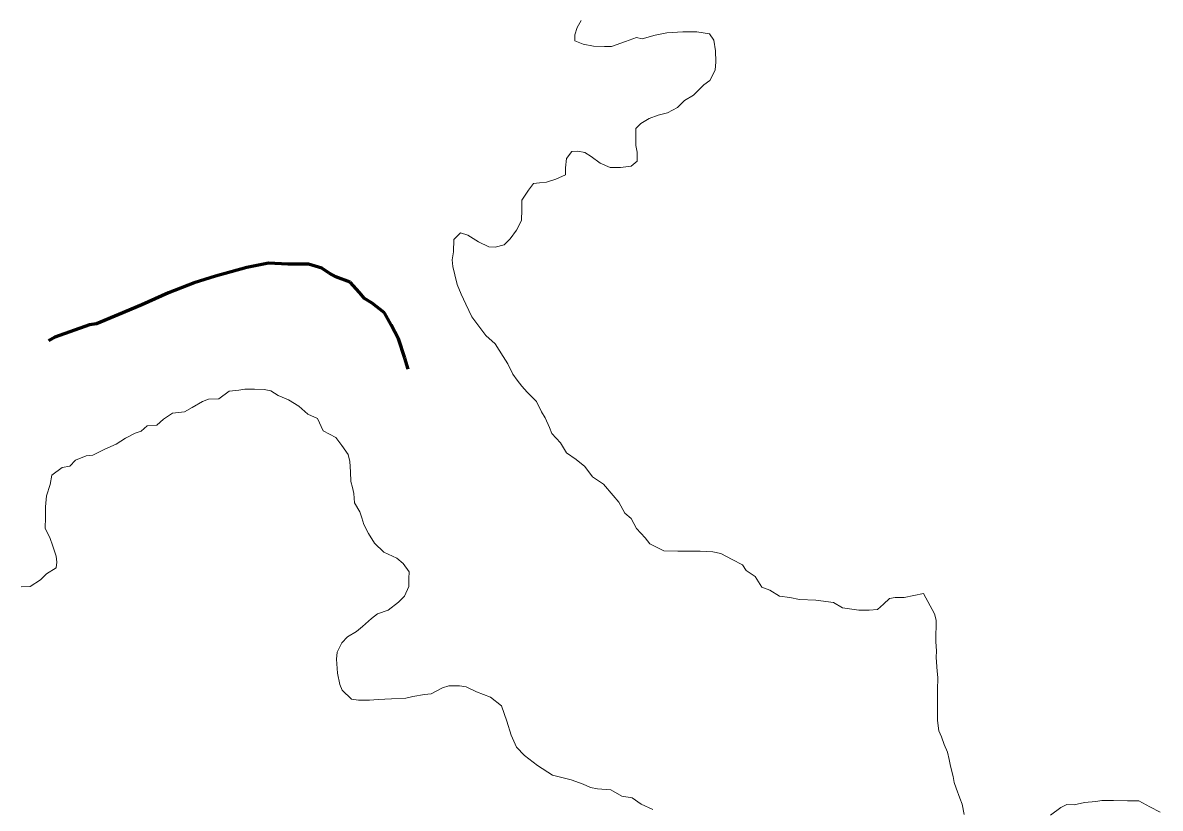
# Model space of a CAD drawing. Extents: x 553962 to 842807, y 8883888 to 9032388.
# Drawn here: x 803408.3 to 803791.3, y 9015118 to 9015382.5 of the extents above; entities that cross this region are included whole.
import ezdxf

# ---------------------------------------------------------------- set-up
doc = ezdxf.new("R2010")
doc.units = 0
doc.header["$LTSCALE"] = 160
doc.linetypes.add('LONG_DASH_SHORT_DASH', pattern=[9.9, 6, -1.2, 1.5, -1.2])
doc.layers.add('60', color=7, linetype='Continuous', lineweight=13)

msp = doc.modelspace()

# ---------------------------------------------------------------- linework, layer by layer
at = {"layer": '60'}
for points in [[(803628.8, 9015353.9), (803628.8, 9015353.9), (803631.1, 9015356.3), (803634.1, 9015358.1), (803637.6, 9015361.6), (803639.6, 9015363), (803641.4, 9015366.5), (803641.7, 9015369.3), (803641.5, 9015373), (803641, 9015376.6), (803639.5, 9015378.8), (803639.5, 9015378.8), (803635.3, 9015379.4), (803630.5, 9015379.4), (803625.2, 9015379.1), (803621.2, 9015378.3), (803616.9, 9015377.1), (803615, 9015377.5), (803611.2, 9015376.2), (803606.5, 9015374.5), (803604.2, 9015374.5), (803600.5, 9015374.6), (803597, 9015375.3), (803594.2, 9015376.4), (803594.2, 9015378.4), (803595, 9015380.9), (803596.3, 9015383.3)], [(803628.8, 9015353.9), (803628.8, 9015353.9), (803631.1, 9015356.3), (803634.1, 9015358.1), (803637.6, 9015361.6), (803639.6, 9015363), (803641.4, 9015366.5), (803641.7, 9015369.3), (803641.5, 9015373), (803641, 9015376.6), (803639.5, 9015378.8), (803639.5, 9015378.8), (803635.3, 9015379.4), (803630.5, 9015379.4), (803625.2, 9015379.1), (803621.2, 9015378.3), (803616.9, 9015377.1), (803615, 9015377.5), (803611.2, 9015376.2), (803606.5, 9015374.5), (803604.2, 9015374.5), (803600.5, 9015374.6), (803597, 9015375.3), (803594.2, 9015376.4), (803594.2, 9015378.4), (803595, 9015380.9), (803596.3, 9015383.3)], [(803711.6, 9015190.3), (803705.1, 9015188.9), (803702.1, 9015188.9), (803700.1, 9015188.6), (803698.1, 9015186.7), (803696.1, 9015184.9), (803693.3, 9015184.7), (803689.8, 9015184.7), (803687.5, 9015185), (803684.3, 9015185.5), (803681.3, 9015187.3), (803675.3, 9015188.1), (803669.8, 9015188.3), (803666.6, 9015188.9), (803663.1, 9015189.4), (803659.8, 9015191.4), (803657.1, 9015192.4), (803654.9, 9015196), (803651.9, 9015198), (803650.6, 9015200), (803647.2, 9015201.8), (803643.4, 9015203.8), (803640.7, 9015204.3), (803636.4, 9015204.6), (803632.7, 9015204.6), (803628.9, 9015204.6), (803624.2, 9015204.7), (803619.4, 9015207), (803617.9, 9015209), (803615, 9015212.2), (803613.2, 9015215.5), (803611, 9015217.3), (803609, 9015221), (803607.1, 9015223.3), (803603.8, 9015227.1), (803600.1, 9015229.6), (803597.6, 9015233.1), (803594.6, 9015235.4), (803591.4, 9015237.7), (803589.4, 9015241), (803586.5, 9015244.2), (803585.7, 9015246.2), (803584.2, 9015249.5), (803583, 9015251.5), (803581.3, 9015255), (803578.1, 9015258.1), (803576.3, 9015260.1), (803574.8, 9015262.1), (803573.3, 9015264.1), (803571.6, 9015267.6), (803570.1, 9015270.1), (803567.4, 9015274.4), (803564.2, 9015277.2), (803561.2, 9015281.2), (803559.5, 9015283.5), (803557.5, 9015287.7), (803555.9, 9015291.1), (803554.6, 9015294.3), (803553.8, 9015297.6), (803553.1, 9015300.4), (803552.9, 9015302.7), (803553.3, 9015305.3), (803553.4, 9015309.5), (803555.7, 9015311.8), (803558.2, 9015311), (803561.7, 9015308.7), (803565.2, 9015307), (803567.4, 9015306.9), (803570.4, 9015307.7), (803572.4, 9015309.7), (803574.5, 9015312.7), (803576.2, 9015315.9), (803576.3, 9015319.6), (803576.3, 9015322.7), (803578.6, 9015326.1), (803580.3, 9015328.4), (803582.3, 9015328.6), (803584.6, 9015328.8), (803587.8, 9015329.8), (803591.1, 9015331.3), (803591.1, 9015333.6), (803591.4, 9015336.8), (803593.2, 9015339.1), (803595.2, 9015339.2), (803597.6, 9015338.8), (803599.7, 9015337.5), (803602.7, 9015335.2), (803606.1, 9015333.7), (803609.6, 9015333.7), (803613.2, 9015334.2), (803615.2, 9015335.9), (803615.2, 9015338.9), (803614.7, 9015341.2), (803614.7, 9015345.2), (803614.7, 9015346.9), (803614.7, 9015346.9), (803616.4, 9015348.6), (803619.2, 9015350.3), (803622.3, 9015351.4), (803625.4, 9015352.2), (803628.8, 9015353.9)], [(803711.6, 9015190.3), (803705.1, 9015188.9), (803702.1, 9015188.9), (803700.1, 9015188.6), (803698.1, 9015186.7), (803696.1, 9015184.9), (803693.3, 9015184.7), (803689.8, 9015184.7), (803687.5, 9015185), (803684.3, 9015185.5), (803681.3, 9015187.3), (803675.3, 9015188.1), (803669.8, 9015188.3), (803666.6, 9015188.9), (803663.1, 9015189.4), (803659.8, 9015191.4), (803657.1, 9015192.4), (803654.9, 9015196), (803651.9, 9015198), (803650.6, 9015200), (803647.2, 9015201.8), (803643.4, 9015203.8), (803640.7, 9015204.3), (803636.4, 9015204.6), (803632.7, 9015204.6), (803628.9, 9015204.6), (803624.2, 9015204.7), (803619.4, 9015207), (803617.9, 9015209), (803615, 9015212.2), (803613.2, 9015215.5), (803611, 9015217.3), (803609, 9015221), (803607.1, 9015223.3), (803603.8, 9015227.1), (803600.1, 9015229.6), (803597.6, 9015233.1), (803594.6, 9015235.4), (803591.4, 9015237.7), (803589.4, 9015241), (803586.5, 9015244.2), (803585.7, 9015246.2), (803584.2, 9015249.5), (803583, 9015251.5), (803581.3, 9015255), (803578.1, 9015258.1), (803576.3, 9015260.1), (803574.8, 9015262.1), (803573.3, 9015264.1), (803571.6, 9015267.6), (803570.1, 9015270.1), (803567.4, 9015274.4), (803564.2, 9015277.2), (803561.2, 9015281.2), (803559.5, 9015283.5), (803557.5, 9015287.7), (803555.9, 9015291.1), (803554.6, 9015294.3), (803553.8, 9015297.6), (803553.1, 9015300.4), (803552.9, 9015302.7), (803553.3, 9015305.3), (803553.4, 9015309.5), (803555.7, 9015311.8), (803558.2, 9015311), (803561.7, 9015308.7), (803565.2, 9015307), (803567.4, 9015306.9), (803570.4, 9015307.7), (803572.4, 9015309.7), (803574.5, 9015312.7), (803576.2, 9015315.9), (803576.3, 9015319.6), (803576.3, 9015322.7), (803578.6, 9015326.1), (803580.3, 9015328.4), (803582.3, 9015328.6), (803584.6, 9015328.8), (803587.8, 9015329.8), (803591.1, 9015331.3), (803591.1, 9015333.6), (803591.4, 9015336.8), (803593.2, 9015339.1), (803595.2, 9015339.2), (803597.6, 9015338.8), (803599.7, 9015337.5), (803602.7, 9015335.2), (803606.1, 9015333.7), (803609.6, 9015333.7), (803613.2, 9015334.2), (803615.2, 9015335.9), (803615.2, 9015338.9), (803614.7, 9015341.2), (803614.7, 9015345.2), (803614.7, 9015346.9), (803614.7, 9015346.9), (803616.4, 9015348.6), (803619.2, 9015350.3), (803622.3, 9015351.4), (803625.4, 9015352.2), (803628.8, 9015353.9)], [(803407.8, 9015192.5), (803410.8, 9015192.7), (803414.3, 9015194.9), (803416.3, 9015196.9), (803419.6, 9015198.9), (803419.8, 9015200.9), (803419.6, 9015202.9), (803418.4, 9015206.2), (803417.4, 9015209.2), (803415.9, 9015212.2), (803416, 9015216), (803416, 9015219.5), (803416.3, 9015223.2), (803417.5, 9015227), (803418.1, 9015230.2), (803421.6, 9015232.7), (803424.1, 9015233.2), (803426.1, 9015235.2), (803429.6, 9015236.6), (803431.9, 9015236.9), (803435.9, 9015238.9), (803439.7, 9015240.6), (803442.9, 9015242.6), (803446.2, 9015244.3), (803448.2, 9015245), (803450.2, 9015246.8), (803453.5, 9015247), (803455.7, 9015249), (803458.7, 9015251), (803462.8, 9015251.5), (803465.3, 9015252.9), (803468.8, 9015254.9), (803470.8, 9015255.7), (803474.3, 9015255.9), (803477.8, 9015258.4), (803481.1, 9015258.8), (803483.1, 9015259.1), (803486.3, 9015259.1), (803489.6, 9015259), (803491.8, 9015258.5), (803494.3, 9015257), (803497.8, 9015255.5), (803501.3, 9015253.4), (803504.3, 9015250.7), (803507.5, 9015249.2), (803509.5, 9015245.1), (803513.7, 9015242.8), (803515.7, 9015240.1), (803517.9, 9015237.1), (803518.4, 9015234.8), (803518.6, 9015231.3), (803518.8, 9015228), (803519.3, 9015226), (803519.8, 9015224), (803520, 9015220.8), (803521.8, 9015217.8), (803522.5, 9015215.8), (803523.2, 9015213.5), (803524.7, 9015210.5), (803526.7, 9015207.2), (803529.9, 9015204.2), (803534.2, 9015202.2), (803536.4, 9015200.4), (803538.4, 9015197.6), (803538.3, 9015195.4), (803538.3, 9015192.6), (803536.8, 9015189.4), (803534.8, 9015187.4), (803531.3, 9015184.7), (803527.8, 9015183.4), (803525.7, 9015181.9), (803522.7, 9015179.2)], [(803725.3, 9015115.9), (803724.6, 9015119.4), (803723.8, 9015121.4), (803722.6, 9015124.7), (803721.9, 9015126.7), (803721.6, 9015128.7), (803720.7, 9015132.2), (803720.2, 9015134.4), (803719.7, 9015136.9), (803718.5, 9015139.5), (803717.7, 9015142), (803716.7, 9015144), (803716.3, 9015147.5), (803716.3, 9015150), (803716.3, 9015154.7), (803716.3, 9015157.7), (803716.4, 9015162), (803716.2, 9015164.2), (803715.9, 9015168.8), (803716, 9015171), (803715.7, 9015174), (803715.7, 9015176.8), (803715.8, 9015178.8), (803715.8, 9015181.3), (803715.3, 9015183.5), (803711.6, 9015190.3)], [(803725.3, 9015115.9), (803724.6, 9015119.4), (803723.8, 9015121.4), (803722.6, 9015124.7), (803721.9, 9015126.7), (803721.6, 9015128.7), (803720.7, 9015132.2), (803720.2, 9015134.4), (803719.7, 9015136.9), (803718.5, 9015139.5), (803717.7, 9015142), (803716.7, 9015144), (803716.3, 9015147.5), (803716.3, 9015150), (803716.3, 9015154.7), (803716.3, 9015157.7), (803716.4, 9015162), (803716.2, 9015164.2), (803715.9, 9015168.8), (803716, 9015171), (803715.7, 9015174), (803715.7, 9015176.8), (803715.8, 9015178.8), (803715.8, 9015181.3), (803715.3, 9015183.5), (803711.6, 9015190.3)], [(803522.7, 9015179.2), (803520.7, 9015177.5), (803517.7, 9015175.7), (803515.7, 9015173.7), (803514.2, 9015170.5), (803513.9, 9015168.2), (803514.3, 9015163.5), (803515.1, 9015159.7), (803515.8, 9015157.7), (803519, 9015154.7), (803521.3, 9015154.4), (803525, 9015154.4), (803528, 9015154.6), (803532.5, 9015154.8), (803537.3, 9015155.1), (803539.6, 9015155.6), (803543.6, 9015156.3), (803545.8, 9015156.5), (803549.6, 9015158.5), (803551.8, 9015159.2), (803555.3, 9015159.2), (803557.6, 9015158.9), (803561.1, 9015157.2), (803565.8, 9015155.4), (803569.5, 9015152.5), (803571.3, 9015147.3), (803572.8, 9015142.6), (803574.6, 9015138.6), (803577.2, 9015135.7), (803581.6, 9015132.4), (803581.6, 9015132.4), (803586.7, 9015129.1), (803586.7, 9015129.1), (803592.9, 9015127.6), (803592.9, 9015127.6), (803597, 9015126.1), (803599.5, 9015125), (803601.8, 9015124.5), (803606.3, 9015124.2), (803610, 9015122), (803613.5, 9015121.5), (803616.5, 9015119.4), (803620.5, 9015117.6)], [(803791.3, 9015116.7), (803787.8, 9015118.5), (803784.1, 9015120.5), (803780.3, 9015120.5), (803775.6, 9015120.6), (803771.6, 9015120.6), (803769.6, 9015120.3), (803765.8, 9015119.9), (803762.3, 9015119.1), (803759.8, 9015119.2), (803757.8, 9015118.2), (803754.3, 9015115.7)], [(803791.3, 9015116.7), (803787.8, 9015118.5), (803784.1, 9015120.5), (803780.3, 9015120.5), (803775.6, 9015120.6), (803771.6, 9015120.6), (803769.6, 9015120.3), (803765.8, 9015119.9), (803762.3, 9015119.1), (803759.8, 9015119.2), (803757.8, 9015118.2), (803754.3, 9015115.7)]]:
    msp.add_lwpolyline(points, dxfattribs=at)
at = {"layer": '60', "linetype": 'LONG_DASH_SHORT_DASH', "lineweight": 60}
msp.add_lwpolyline([(803538.1, 9015265.8), (803537, 9015269.5), (803534.8, 9015276), (803532.3, 9015280.8), (803530.1, 9015284.8), (803525.9, 9015288.1), (803523.4, 9015289.6), (803521.7, 9015291.6), (803518.5, 9015295.1), (803513.7, 9015296.9), (803511.5, 9015298.2), (803509, 9015299.9), (803504.5, 9015301.2), (803497.5, 9015301.2), (803491, 9015301.5), (803483.7, 9015300.1), (803473.2, 9015297.1), (803466, 9015294.9), (803457.4, 9015291.5), (803448.4, 9015287.5), (803440.6, 9015284.3), (803433.1, 9015281.1), (803430.8, 9015280.8), (803419.1, 9015276.6), (803417, 9015275.4)], dxfattribs=at)

doc.saveas('drawing.dxf')
